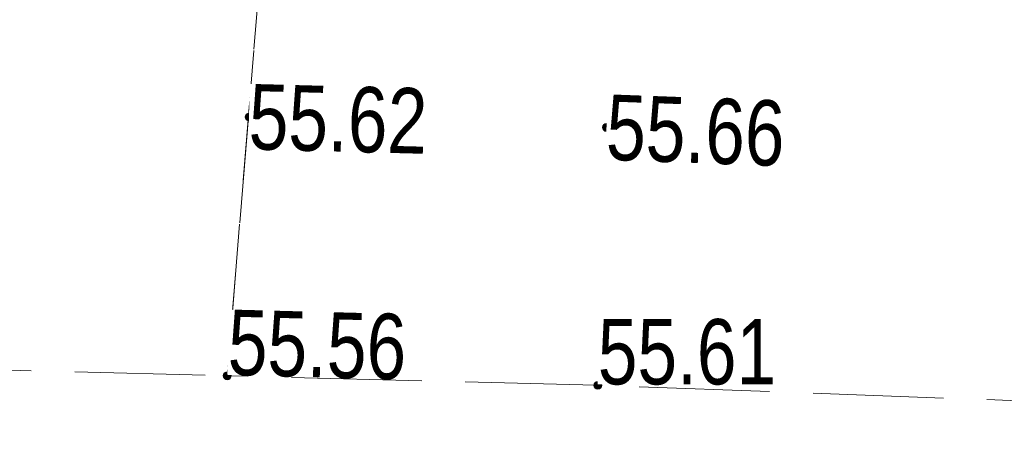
# Model space of a CAD drawing. Header units: metres. Extents: x 5504996 to 5514259, y 5943254 to 5951281.
# Tile 627 of 656: x 5509865 to 5509876, y 5948029 to 5948034. Entities that reach past the tile are written whole.
import ezdxf

# ---------------------------------------------------------------- set-up
doc = ezdxf.new("R2010")
doc.units = ezdxf.units.M
doc.linetypes.add('L_0_06', pattern=[2, 1.5, -0.5])
doc.layers.get('0').update_dxf_attribs({"linetype": 'CONTINUOUS', "lineweight": 18, "true_color": 0x000000})
doc.layers.add('OT_Komunikacja', color=7, linetype='CONTINUOUS', lineweight=18, true_color=0x000000)
doc.layers.add('OT_Rzedna', color=7, linetype='CONTINUOUS', lineweight=18, true_color=0x000000)
doc.styles.get("Standard").update_dxf_attribs({"font": 'simplex.shx'})

# ---------------------------------------------------------------- blocks, each defined once
blk = doc.blocks.new('OTRS')
at = {"linetype": 'Continuous', "lineweight": 13}
blk.add_hatch(color=0, dxfattribs=at).paths.add_polyline_path([(0, -0.091, 1), (0, 0.091, 1)])
at = {"color": 0, "linetype": 'Continuous', "lineweight": 13}
blk.add_circle((0, 0), 0.0906, dxfattribs=at)

msp = doc.modelspace()

# ---------------------------------------------------------------- linework, layer by layer
at = {"layer": 'OT_Komunikacja', "color": 18, "linetype": 'L_0_06', "lineweight": 18, "true_color": 0x000000, "flags": 128}
for points in [[(5509734.26, 5948040.27), (5509739, 5948040.24), (5509749.65, 5948039.65), (5509762.55, 5948039.52), (5509772.55, 5948038.98), (5509787.57, 5948038.59), (5509791.57, 5948038.49), (5509796.51, 5948038.36), (5509801.79, 5948038.22), (5509811.13, 5948037.98), (5509815.57, 5948037.86), (5509824.94, 5948037.62), (5509867.92, 5948036.08), (5509867.43, 5948030.09), (5509852.54, 5948030.47), (5509811.83, 5948031.71), (5509791.77, 5948032.32), (5509787.55, 5948032.43), (5509781.95, 5948032.76), (5509771.96, 5948033.08), (5509761.88, 5948033.4), (5509751.91, 5948033.83), (5509741.97, 5948034.16), (5509737.74, 5948034.27), (5509730.4, 5948034.52), (5509731.83, 5948040.36)], [(5509884.18, 5948038.13), (5509885.93, 5948035.57), (5509896.84, 5948035.12), (5509895.58, 5948029.2), (5509888.21, 5948029.42), (5509884.63, 5948029.53), (5509880.13, 5948029.67), (5509871.69, 5948029.98), (5509867.43, 5948030.09), (5509867.92, 5948036.08), (5509871.83, 5948035.95), (5509874.44, 5948035.83), (5509876.99, 5948038.35)]]:
    msp.add_lwpolyline(points, close=True, dxfattribs=at)

# ---------------------------------------------------------------- block references
at = {"layer": 'OT_Rzedna', "linetype": 'Continuous', "xscale": 0.5, "yscale": 0.5, "zscale": 0.5}
for p in [(5509867.68, 5948033.06, 55.62), (5509871.79, 5948032.94, 55.66), (5509867.43, 5948030.09, 55.56), (5509871.69, 5948029.98, 55.61)]:
    msp.add_blockref('OTRS', p, dxfattribs=at)

# ---------------------------------------------------------------- next in the draw order: texts
at = {"layer": 'OT_Rzedna', "color": 18, "true_color": 0x000000, "char_height": 0.75, "line_spacing_factor": 0.9, "bg_fill": 3, "box_fill_scale": 1, "bg_fill_color": 0, "bg_fill_transparency": 0}
for s, insert, attachment_point, rotation in [('\\W0.7818x;\\fArial|b0|i0;55.62', (5509867.68, 5948033.06), 4, 358.5), ('\\W0.7818x;\\fArial|b0|i0;55.66', (5509871.79, 5948032.94), 4, 357.9), ('\\W0.7818x;\\fArial|b0|i0;55.56', (5509867.43, 5948030.09), 7, 358.5)]:
    msp.add_mtext(s, dxfattribs=dict(at, insert=insert, attachment_point=attachment_point, rotation=rotation))
at = {"layer": 'OT_Rzedna', "color": 18, "true_color": 0x000000, "insert": (5509871.69, 5948029.98), "char_height": 0.75, "attachment_point": 7, "line_spacing_factor": 0.9, "bg_fill": 3, "box_fill_scale": 1, "bg_fill_color": 0, "bg_fill_transparency": 0}
msp.add_mtext('\\W0.7818x;\\fArial|b0|i0;55.61', dxfattribs=at)

doc.saveas('drawing.dxf')
